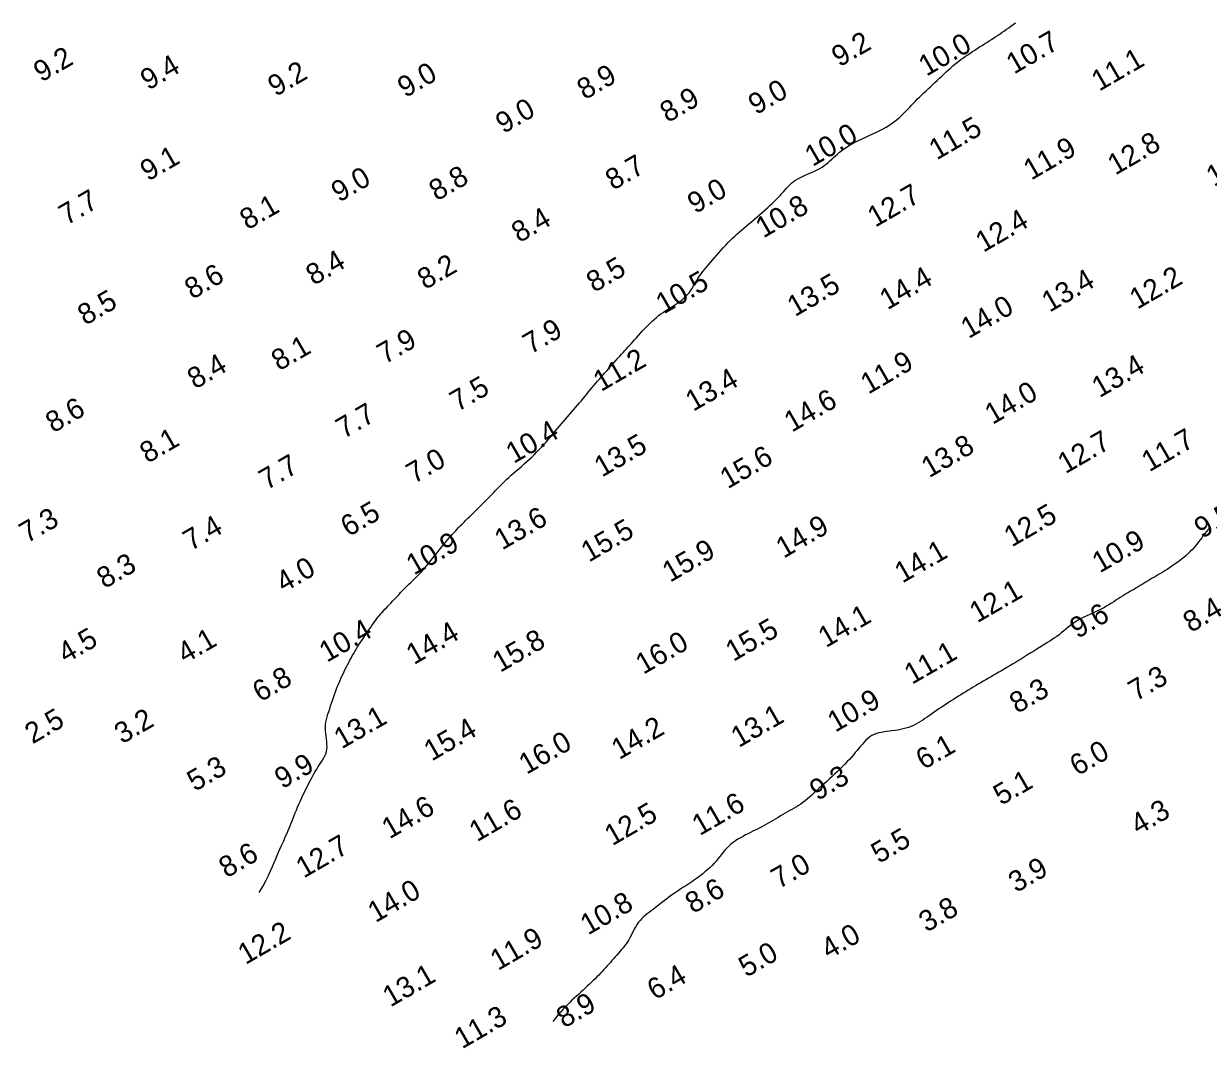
# Model space of a CAD drawing. Extents: x 3024098 to 3056816, y 418252 to 509144.
# Drawn here: x 3027843.8 to 3028128.6, y 419606 to 419852.3 of the extents above; entities that cross this region are included whole.
import ezdxf

# ---------------------------------------------------------------- set-up
doc = ezdxf.new("R2010")
doc.units = 0
doc.layers.add('V-CHAN-CONT-EL10', color=7, linetype='Continuous')
doc.layers.add('V-TOPO-SOUN-0911', color=7, linetype='Continuous')

msp = doc.modelspace()

# ---------------------------------------------------------------- linework, layer by layer
at = {"layer": 'V-CHAN-CONT-EL10'}
for points in [[(3027900.39, 419643.43), (3027901.24, 419644.92), (3027901.97, 419646.29), (3027902.6, 419647.54), (3027903.14, 419648.67), (3027903.6, 419649.71), (3027904.01, 419650.67), (3027904.38, 419651.56), (3027904.73, 419652.38), (3027905.06, 419653.16), (3027905.38, 419653.9), (3027905.69, 419654.6), (3027905.98, 419655.27), (3027906.27, 419655.91), (3027906.55, 419656.53), (3027906.82, 419657.14), (3027907.08, 419657.73), (3027907.33, 419658.33), (3027907.57, 419658.91), (3027907.81, 419659.51), (3027908.05, 419660.1), (3027908.29, 419660.71), (3027908.54, 419661.32), (3027908.79, 419661.95), (3027909.05, 419662.6), (3027909.33, 419663.27), (3027909.62, 419663.95), (3027909.93, 419664.66), (3027910.24, 419665.37), (3027910.57, 419666.09), (3027910.91, 419666.82), (3027911.25, 419667.56), (3027911.61, 419668.29), (3027911.98, 419669.03), (3027912.35, 419669.75), (3027912.72, 419670.47), (3027913.1, 419671.17), (3027913.48, 419671.85), (3027913.86, 419672.51), (3027914.23, 419673.13), (3027914.6, 419673.72), (3027914.97, 419674.28), (3027915.32, 419674.8), (3027915.64, 419675.3), (3027915.94, 419675.8), (3027916.19, 419676.29), (3027916.41, 419676.8), (3027916.56, 419677.32), (3027916.66, 419677.87), (3027916.7, 419678.46), (3027916.68, 419679.08), (3027916.62, 419679.73), (3027916.54, 419680.39), (3027916.45, 419681.07), (3027916.38, 419681.75), (3027916.32, 419682.43), (3027916.31, 419683.1), (3027916.35, 419683.76), (3027916.43, 419684.42), (3027916.56, 419685.06), (3027916.72, 419685.7), (3027916.91, 419686.34), (3027917.12, 419686.98), (3027917.34, 419687.64), (3027917.57, 419688.3), (3027917.81, 419688.97), (3027918.04, 419689.65), (3027918.28, 419690.34), (3027918.52, 419691.03), (3027918.76, 419691.71), (3027919, 419692.38), (3027919.25, 419693.04), (3027919.5, 419693.68), (3027919.76, 419694.3), (3027920.02, 419694.91), (3027920.28, 419695.49), (3027920.54, 419696.05), (3027920.81, 419696.61), (3027921.08, 419697.15), (3027921.36, 419697.69), (3027921.63, 419698.22), (3027921.9, 419698.74), (3027922.18, 419699.27), (3027922.47, 419699.8), (3027922.76, 419700.33), (3027923.06, 419700.86), (3027923.38, 419701.41), (3027923.71, 419701.96), (3027924.06, 419702.53), (3027924.43, 419703.12), (3027924.81, 419703.71), (3027925.2, 419704.31), (3027925.6, 419704.9), (3027925.99, 419705.48), (3027926.38, 419706.05), (3027926.76, 419706.6), (3027927.12, 419707.12), (3027927.46, 419707.61), (3027927.78, 419708.07), (3027928.09, 419708.5), (3027928.4, 419708.92), (3027928.69, 419709.31), (3027928.99, 419709.69), (3027929.29, 419710.07), (3027929.6, 419710.44), (3027929.93, 419710.8), (3027930.27, 419711.17), (3027930.62, 419711.54), (3027930.98, 419711.92), (3027931.34, 419712.29), (3027931.72, 419712.68), (3027932.09, 419713.07), (3027932.47, 419713.47), (3027932.85, 419713.87), (3027933.24, 419714.29), (3027933.62, 419714.7), (3027934.01, 419715.12), (3027934.4, 419715.54), (3027934.79, 419715.96), (3027935.19, 419716.38), (3027935.59, 419716.79), (3027935.99, 419717.18), (3027936.4, 419717.58), (3027936.81, 419717.97), (3027937.23, 419718.37), (3027937.65, 419718.78), (3027938.07, 419719.19), (3027938.5, 419719.63), (3027938.94, 419720.08), (3027939.38, 419720.56), (3027939.82, 419721.06), (3027940.26, 419721.57), (3027940.71, 419722.1), (3027941.15, 419722.64), (3027941.6, 419723.18), (3027942.04, 419723.73), (3027942.47, 419724.28), (3027942.9, 419724.81), (3027943.32, 419725.34), (3027943.74, 419725.87), (3027944.15, 419726.38), (3027944.55, 419726.88), (3027944.94, 419727.36), (3027945.33, 419727.83), (3027945.71, 419728.28), (3027946.08, 419728.72), (3027946.45, 419729.14), (3027946.82, 419729.55), (3027947.19, 419729.95), (3027947.56, 419730.35), (3027947.94, 419730.76), (3027948.34, 419731.17), (3027948.75, 419731.59), (3027949.19, 419732.03), (3027949.64, 419732.48), (3027950.1, 419732.94), (3027950.59, 419733.41), (3027951.08, 419733.9), (3027951.59, 419734.4), (3027952.11, 419734.92), (3027952.64, 419735.44), (3027953.17, 419735.97), (3027953.71, 419736.51), (3027954.25, 419737.05), (3027954.78, 419737.59), (3027955.3, 419738.12), (3027955.82, 419738.65), (3027956.31, 419739.16), (3027956.79, 419739.65), (3027957.24, 419740.12), (3027957.67, 419740.57), (3027958.1, 419741.01), (3027958.53, 419741.45), (3027958.96, 419741.89), (3027959.42, 419742.33), (3027959.9, 419742.79), (3027960.42, 419743.26), (3027960.98, 419743.75), (3027961.57, 419744.27), (3027962.19, 419744.8), (3027962.83, 419745.34), (3027963.48, 419745.9), (3027964.13, 419746.47), (3027964.78, 419747.04), (3027965.41, 419747.62), (3027966.02, 419748.2), (3027966.61, 419748.78), (3027967.17, 419749.36), (3027967.72, 419749.94), (3027968.26, 419750.52), (3027968.77, 419751.09), (3027969.28, 419751.66), (3027969.77, 419752.23), (3027970.25, 419752.79), (3027970.72, 419753.34), (3027971.19, 419753.9), (3027971.65, 419754.45), (3027972.11, 419755), (3027972.58, 419755.55), (3027973.04, 419756.1), (3027973.52, 419756.66), (3027974, 419757.22), (3027974.49, 419757.78), (3027974.98, 419758.35), (3027975.47, 419758.91), (3027975.96, 419759.48), (3027976.45, 419760.04), (3027976.93, 419760.6), (3027977.4, 419761.15), (3027977.85, 419761.69), (3027978.3, 419762.23), (3027978.73, 419762.76), (3027979.16, 419763.29), (3027979.59, 419763.81), (3027980.01, 419764.33), (3027980.44, 419764.84), (3027980.87, 419765.35), (3027981.3, 419765.86), (3027981.74, 419766.36), (3027982.18, 419766.87), (3027982.62, 419767.37), (3027983.07, 419767.87), (3027983.52, 419768.38), (3027983.97, 419768.88), (3027984.43, 419769.39), (3027984.88, 419769.89), (3027985.33, 419770.4), (3027985.78, 419770.9), (3027986.23, 419771.4), (3027986.66, 419771.89), (3027987.09, 419772.37), (3027987.5, 419772.84), (3027987.91, 419773.28), (3027988.3, 419773.72), (3027988.68, 419774.13), (3027989.05, 419774.55), (3027989.43, 419774.96), (3027989.81, 419775.39), (3027990.21, 419775.83), (3027990.64, 419776.29), (3027991.08, 419776.79), (3027991.56, 419777.32), (3027992.06, 419777.88), (3027992.59, 419778.45), (3027993.13, 419779.03), (3027993.68, 419779.61), (3027994.24, 419780.18), (3027994.8, 419780.72), (3027995.35, 419781.23), (3027995.9, 419781.7), (3027996.44, 419782.13), (3027996.97, 419782.53), (3027997.5, 419782.9), (3027998.02, 419783.25), (3027998.53, 419783.58), (3027999.05, 419783.91), (3027999.57, 419784.24), (3028000.08, 419784.57), (3028000.6, 419784.9), (3028001.1, 419785.24), (3028001.6, 419785.6), (3028002.07, 419785.96), (3028002.53, 419786.35), (3028002.96, 419786.76), (3028003.37, 419787.18), (3028003.74, 419787.64), (3028004.09, 419788.11), (3028004.41, 419788.6), (3028004.72, 419789.1), (3028005.02, 419789.6), (3028005.31, 419790.1), (3028005.6, 419790.59), (3028005.89, 419791.06), (3028006.19, 419791.52), (3028006.5, 419791.97), (3028006.83, 419792.41), (3028007.18, 419792.86), (3028007.55, 419793.31), (3028007.95, 419793.79), (3028008.37, 419794.29), (3028008.82, 419794.82), (3028009.3, 419795.39), (3028009.81, 419795.98), (3028010.35, 419796.6), (3028010.89, 419797.24), (3028011.45, 419797.87), (3028012.01, 419798.49), (3028012.57, 419799.1), (3028013.13, 419799.68), (3028013.67, 419800.22), (3028014.2, 419800.74), (3028014.73, 419801.23), (3028015.26, 419801.71), (3028015.8, 419802.18), (3028016.35, 419802.65), (3028016.92, 419803.14), (3028017.51, 419803.64), (3028018.12, 419804.16), (3028018.76, 419804.7), (3028019.41, 419805.26), (3028020.07, 419805.82), (3028020.72, 419806.39), (3028021.37, 419806.95), (3028022, 419807.51), (3028022.6, 419808.06), (3028023.17, 419808.59), (3028023.71, 419809.1), (3028024.23, 419809.6), (3028024.71, 419810.08), (3028025.18, 419810.55), (3028025.62, 419811.02), (3028026.04, 419811.46), (3028026.44, 419811.91), (3028026.83, 419812.34), (3028027.22, 419812.76), (3028027.6, 419813.17), (3028028, 419813.58), (3028028.42, 419813.96), (3028028.88, 419814.34), (3028029.37, 419814.7), (3028029.92, 419815.04), (3028030.52, 419815.36), (3028031.16, 419815.67), (3028031.84, 419815.97), (3028032.53, 419816.26), (3028033.23, 419816.56), (3028033.91, 419816.86), (3028034.57, 419817.17), (3028035.18, 419817.5), (3028035.75, 419817.84), (3028036.26, 419818.2), (3028036.74, 419818.58), (3028037.2, 419818.96), (3028037.64, 419819.36), (3028038.07, 419819.76), (3028038.51, 419820.17), (3028038.96, 419820.58), (3028039.43, 419820.98), (3028039.93, 419821.39), (3028040.46, 419821.79), (3028041.02, 419822.2), (3028041.63, 419822.6), (3028042.28, 419823.01), (3028042.97, 419823.41), (3028043.72, 419823.82), (3028044.52, 419824.22), (3028045.36, 419824.62), (3028046.22, 419825.03), (3028047.1, 419825.43), (3028047.97, 419825.83), (3028048.82, 419826.23), (3028049.64, 419826.63), (3028050.41, 419827.03), (3028051.12, 419827.42), (3028051.78, 419827.82), (3028052.39, 419828.22), (3028052.95, 419828.62), (3028053.48, 419829.03), (3028053.99, 419829.44), (3028054.47, 419829.87), (3028054.95, 419830.32), (3028055.42, 419830.78), (3028055.88, 419831.25), (3028056.35, 419831.73), (3028056.81, 419832.22), (3028057.28, 419832.72), (3028057.76, 419833.22), (3028058.24, 419833.72), (3028058.72, 419834.22), (3028059.22, 419834.71), (3028059.72, 419835.2), (3028060.24, 419835.69), (3028060.76, 419836.17), (3028061.28, 419836.67), (3028061.81, 419837.16), (3028062.35, 419837.66), (3028062.89, 419838.17), (3028063.43, 419838.68), (3028063.98, 419839.2), (3028064.52, 419839.72), (3028065.06, 419840.23), (3028065.6, 419840.74), (3028066.14, 419841.24), (3028066.67, 419841.71), (3028067.19, 419842.17), (3028067.7, 419842.6), (3028068.2, 419843), (3028068.71, 419843.39), (3028069.21, 419843.77), (3028069.72, 419844.14), (3028070.24, 419844.5), (3028070.77, 419844.86), (3028071.31, 419845.22), (3028071.87, 419845.59), (3028072.45, 419845.96), (3028073.03, 419846.34), (3028073.62, 419846.72), (3028074.21, 419847.09), (3028074.8, 419847.46), (3028075.37, 419847.83), (3028075.94, 419848.19), (3028076.48, 419848.54), (3028077.02, 419848.88), (3028077.54, 419849.22), (3028078.05, 419849.55), (3028078.56, 419849.89), (3028079.07, 419850.24), (3028079.58, 419850.59), (3028080.1, 419850.96), (3028080.62, 419851.34), (3028081.16, 419851.73), (3028081.7, 419852.14), (3028082.25, 419852.54)], [(3028128.97, 419731.23), (3028128.57, 419730.74), (3028128.17, 419730.25), (3028127.79, 419729.74), (3028127.4, 419729.24), (3028127.03, 419728.74), (3028126.66, 419728.25), (3028126.29, 419727.76), (3028125.91, 419727.28), (3028125.53, 419726.81), (3028125.13, 419726.34), (3028124.71, 419725.87), (3028124.26, 419725.4), (3028123.79, 419724.93), (3028123.28, 419724.47), (3028122.74, 419724.01), (3028122.18, 419723.56), (3028121.61, 419723.12), (3028121.02, 419722.69), (3028120.44, 419722.27), (3028119.85, 419721.87), (3028119.28, 419721.49), (3028118.73, 419721.14), (3028118.18, 419720.8), (3028117.66, 419720.48), (3028117.14, 419720.17), (3028116.63, 419719.87), (3028116.13, 419719.58), (3028115.64, 419719.29), (3028115.15, 419719), (3028114.66, 419718.71), (3028114.18, 419718.42), (3028113.69, 419718.12), (3028113.21, 419717.83), (3028112.73, 419717.53), (3028112.25, 419717.24), (3028111.77, 419716.96), (3028111.3, 419716.68), (3028110.83, 419716.41), (3028110.36, 419716.14), (3028109.89, 419715.87), (3028109.41, 419715.6), (3028108.94, 419715.32), (3028108.45, 419715.03), (3028107.96, 419714.73), (3028107.45, 419714.41), (3028106.94, 419714.07), (3028106.41, 419713.72), (3028105.86, 419713.36), (3028105.3, 419712.99), (3028104.72, 419712.62), (3028104.12, 419712.26), (3028103.5, 419711.9), (3028102.86, 419711.56), (3028102.19, 419711.23), (3028101.5, 419710.92), (3028100.8, 419710.61), (3028100.1, 419710.3), (3028099.39, 419709.98), (3028098.69, 419709.65), (3028098.01, 419709.3), (3028097.35, 419708.93), (3028096.71, 419708.53), (3028096.09, 419708.1), (3028095.5, 419707.66), (3028094.92, 419707.21), (3028094.36, 419706.75), (3028093.8, 419706.3), (3028093.25, 419705.85), (3028092.71, 419705.43), (3028092.17, 419705.03), (3028091.62, 419704.64), (3028091.06, 419704.27), (3028090.5, 419703.9), (3028089.91, 419703.53), (3028089.31, 419703.16), (3028088.68, 419702.78), (3028088.03, 419702.37), (3028087.35, 419701.95), (3028086.64, 419701.5), (3028085.91, 419701.05), (3028085.17, 419700.58), (3028084.43, 419700.11), (3028083.69, 419699.65), (3028082.95, 419699.19), (3028082.23, 419698.75), (3028081.53, 419698.32), (3028080.85, 419697.91), (3028080.18, 419697.51), (3028079.52, 419697.13), (3028078.88, 419696.75), (3028078.24, 419696.39), (3028077.61, 419696.02), (3028076.98, 419695.67), (3028076.36, 419695.31), (3028075.74, 419694.95), (3028075.11, 419694.59), (3028074.5, 419694.24), (3028073.88, 419693.88), (3028073.27, 419693.53), (3028072.66, 419693.17), (3028072.06, 419692.81), (3028071.46, 419692.45), (3028070.87, 419692.09), (3028070.29, 419691.73), (3028069.7, 419691.36), (3028069.11, 419691), (3028068.53, 419690.63), (3028067.94, 419690.26), (3028067.35, 419689.89), (3028066.76, 419689.51), (3028066.17, 419689.13), (3028065.57, 419688.74), (3028064.98, 419688.36), (3028064.39, 419687.97), (3028063.81, 419687.58), (3028063.23, 419687.19), (3028062.67, 419686.8), (3028062.11, 419686.41), (3028061.56, 419686.02), (3028061.02, 419685.64), (3028060.48, 419685.26), (3028059.94, 419684.9), (3028059.4, 419684.55), (3028058.84, 419684.22), (3028058.28, 419683.92), (3028057.7, 419683.64), (3028057.1, 419683.39), (3028056.5, 419683.16), (3028055.88, 419682.95), (3028055.25, 419682.77), (3028054.6, 419682.62), (3028053.96, 419682.48), (3028053.3, 419682.37), (3028052.63, 419682.29), (3028051.96, 419682.21), (3028051.3, 419682.14), (3028050.65, 419682.05), (3028050.01, 419681.95), (3028049.39, 419681.82), (3028048.79, 419681.66), (3028048.23, 419681.44), (3028047.71, 419681.17), (3028047.21, 419680.85), (3028046.74, 419680.48), (3028046.29, 419680.07), (3028045.86, 419679.62), (3028045.43, 419679.15), (3028045.01, 419678.66), (3028044.59, 419678.15), (3028044.16, 419677.63), (3028043.71, 419677.1), (3028043.26, 419676.57), (3028042.79, 419676.03), (3028042.3, 419675.47), (3028041.78, 419674.91), (3028041.24, 419674.34), (3028040.68, 419673.76), (3028040.08, 419673.17), (3028039.46, 419672.57), (3028038.82, 419671.97), (3028038.17, 419671.37), (3028037.51, 419670.77), (3028036.86, 419670.17), (3028036.22, 419669.59), (3028035.59, 419669.01), (3028034.98, 419668.45), (3028034.4, 419667.91), (3028033.83, 419667.38), (3028033.28, 419666.88), (3028032.73, 419666.4), (3028032.2, 419665.94), (3028031.67, 419665.51), (3028031.14, 419665.1), (3028030.62, 419664.73), (3028030.09, 419664.38), (3028029.56, 419664.05), (3028029.03, 419663.74), (3028028.5, 419663.44), (3028027.96, 419663.14), (3028027.42, 419662.83), (3028026.87, 419662.52), (3028026.31, 419662.19), (3028025.75, 419661.86), (3028025.19, 419661.52), (3028024.63, 419661.17), (3028024.06, 419660.83), (3028023.5, 419660.5), (3028022.94, 419660.17), (3028022.38, 419659.85), (3028021.83, 419659.55), (3028021.29, 419659.27), (3028020.74, 419658.99), (3028020.19, 419658.72), (3028019.64, 419658.44), (3028019.08, 419658.17), (3028018.51, 419657.89), (3028017.93, 419657.59), (3028017.33, 419657.29), (3028016.73, 419656.96), (3028016.12, 419656.62), (3028015.52, 419656.26), (3028014.93, 419655.88), (3028014.36, 419655.48), (3028013.82, 419655.05), (3028013.3, 419654.6), (3028012.82, 419654.13), (3028012.38, 419653.64), (3028011.95, 419653.13), (3028011.53, 419652.61), (3028011.12, 419652.08), (3028010.7, 419651.54), (3028010.26, 419651.01), (3028009.8, 419650.48), (3028009.31, 419649.97), (3028008.79, 419649.46), (3028008.23, 419648.96), (3028007.66, 419648.47), (3028007.05, 419647.98), (3028006.42, 419647.49), (3028005.77, 419647.01), (3028005.09, 419646.53), (3028004.4, 419646.05), (3028003.69, 419645.58), (3028002.98, 419645.1), (3028002.27, 419644.63), (3028001.56, 419644.16), (3028000.86, 419643.7), (3028000.18, 419643.24), (3027999.52, 419642.78), (3027998.9, 419642.33), (3027998.3, 419641.88), (3027997.73, 419641.45), (3027997.17, 419641.02), (3027996.64, 419640.6), (3027996.12, 419640.19), (3027995.61, 419639.79), (3027995.11, 419639.41), (3027994.62, 419639.04), (3027994.14, 419638.68), (3027993.67, 419638.31), (3027993.22, 419637.95), (3027992.78, 419637.57), (3027992.37, 419637.17), (3027991.98, 419636.76), (3027991.62, 419636.31), (3027991.28, 419635.83), (3027990.97, 419635.32), (3027990.67, 419634.79), (3027990.39, 419634.24), (3027990.11, 419633.7), (3027989.83, 419633.15), (3027989.54, 419632.6), (3027989.24, 419632.08), (3027988.93, 419631.57), (3027988.59, 419631.09), (3027988.24, 419630.62), (3027987.88, 419630.16), (3027987.51, 419629.72), (3027987.13, 419629.28), (3027986.75, 419628.85), (3027986.37, 419628.42), (3027985.98, 419627.98), (3027985.6, 419627.55), (3027985.22, 419627.11), (3027984.83, 419626.67), (3027984.44, 419626.23), (3027984.05, 419625.79), (3027983.65, 419625.36), (3027983.25, 419624.92), (3027982.85, 419624.48), (3027982.44, 419624.05), (3027982.02, 419623.61), (3027981.6, 419623.17), (3027981.16, 419622.73), (3027980.71, 419622.29), (3027980.25, 419621.84), (3027979.78, 419621.39), (3027979.29, 419620.93), (3027978.79, 419620.47), (3027978.28, 419620), (3027977.75, 419619.53), (3027977.22, 419619.04), (3027976.69, 419618.55), (3027976.15, 419618.05), (3027975.6, 419617.54), (3027975.06, 419617.01), (3027974.51, 419616.47), (3027973.95, 419615.9), (3027973.39, 419615.3), (3027972.81, 419614.67), (3027972.22, 419613.98), (3027971.62, 419613.25), (3027971, 419612.45)]]:
    msp.add_lwpolyline(points, dxfattribs=at)

# ---------------------------------------------------------------- texts
at = {"layer": 'V-TOPO-SOUN-0911'}
for s, p in [('9.2', (3028039.89, 419841.78)), ('10.7 ', (3028081.89, 419840.06)), ('10.0 ', (3028060.81, 419839.54)), ('9.2', (3027848, 419838.14)), ('9.4', (3027873.69, 419836.2)), ('11.1 ', (3028102.38, 419835.95)), ('9.2', (3027904.33, 419834.69)), ('9.0', (3027935.51, 419834.39)), ('8.9', (3027978.67, 419833.9)), ('8.9', (3027998.62, 419828.39)), ('9.0', (3028019.86, 419830.29)), ('9.0', (3027959.1, 419825.76)), ('10.0 ', (3028033.45, 419817.85)), ('11.5 ', (3028063.31, 419819.43)), ('11.9 ', (3028086.02, 419814.57)), ('12.8 ', (3028106.26, 419815.79)), ('9.1', (3027873.64, 419814.33)), ('12.1 ', (3028129.97, 419813.01)), ('8.7', (3027985.5, 419812.15)), ('9.0', (3027919.57, 419809.26)), ('8.8', (3027943.08, 419809.56)), ('9.0', (3028005.23, 419806.51)), ('12.7 ', (3028048.52, 419803.25)), ('7.7', (3027854.07, 419803.75)), ('8.1', (3027897.59, 419802.62)), ('10.8 ', (3028021.62, 419800.66)), ('8.4', (3027962.92, 419799.52)), ('12.4 ', (3028074.51, 419797.22)), ('8.4', (3027913.48, 419789.28)), ('8.2', (3027940.29, 419788.27)), ('8.5', (3027980.93, 419787.58)), ('8.6', (3027884.31, 419785.94)), ('14.4 ', (3028051.44, 419783.4)), ('12.2 ', (3028111.55, 419783.54)), ('10.5 ', (3027997.63, 419782.39)), ('13.5 ', (3028029.22, 419781.76)), ('13.4 ', (3028090.42, 419782.81)), ('8.5', (3027858.58, 419779.67)), ('14.0 ', (3028070.95, 419776.48)), ('7.9', (3027965.65, 419772.75)), ('8.1', (3027905.16, 419768.73)), ('7.9', (3027930.58, 419770.35)), ('11.2 ', (3027982.58, 419763.75)), ('11.9 ', (3028046.85, 419763.13)), ('8.4', (3027884.97, 419764.35)), ('13.4 ', (3028102.46, 419762.28)), ('7.5', (3027948.09, 419758.94)), ('13.4 ', (3028004.76, 419758.99)), ('14.0 ', (3028076.72, 419755.84)), ('8.6', (3027850.88, 419753.82)), ('14.6 ', (3028028.47, 419753.98)), ('7.7', (3027920.7, 419752.44)), ('10.4 ', (3027961.58, 419746.46)), ('8.1', (3027873.54, 419746.52)), ('13.5 ', (3027982.8, 419743.18)), ('12.7 ', (3028094.26, 419744)), ('11.7 ', (3028114.43, 419744.46)), ('15.6 ', (3028013.05, 419740.37)), ('13.8 ', (3028061.48, 419743.02)), ('7.7', (3027902.2, 419740.1)), ('7.0', (3027937.61, 419741.61)), ('6.5', (3027921.84, 419728.85)), ('12.5 ', (3028081.35, 419726.38)), ('9.5', (3028127.09, 419728.42)), ('7.3', (3027844.55, 419727.31)), ('7.4', (3027883.95, 419725.47)), ('13.6 ', (3027958.82, 419725.67)), ('14.9 ', (3028026.51, 419723.69)), ('15.5 ', (3027979.65, 419722.74)), ('10.9 ', (3027937.6, 419719.62)), ('15.9 ', (3027999.18, 419717.89)), ('14.1 ', (3028055.03, 419717.7)), ('10.9 ', (3028102.52, 419720.15)), ('8.3', (3027863.19, 419716.38)), ('4.0', (3027906.28, 419715.46)), ('12.1 ', (3028073.05, 419708.16)), ('8.4', (3028124.41, 419705.82)), ('14.1 ', (3028036.66, 419702.19)), ('9.6', (3028097.17, 419704.38)), ('10.4 ', (3027916.67, 419698.66)), ('14.4 ', (3027937.6, 419698.1)), ('15.5 ', (3028014.39, 419698.86)), ('4.5', (3027853.89, 419698.44)), ('4.1', (3027882.53, 419698.39)), ('15.8 ', (3027958.33, 419696.23)), ('16.0 ', (3027992.76, 419695.77)), ('11.1 ', (3028057.36, 419693.36)), ('6.8', (3027900.65, 419689.12)), ('7.3', (3028111.22, 419689.35)), ('8.3', (3028082.67, 419686.36)), ('10.9 ', (3028038.91, 419681.86)), ('13.1 ', (3027920.22, 419677.84)), ('13.1 ', (3028015.7, 419678.17)), ('2.5', (3027845.89, 419679.05)), ('3.2', (3027867.42, 419679.05)), ('15.4 ', (3027941.86, 419674.91)), ('14.2 ', (3027986.94, 419675.27)), ('16.0 ', (3027964.68, 419671.72)), ('6.1', (3028060.15, 419672.86)), ('6.0', (3028097.16, 419671.37)), ('9.9', (3027905.94, 419668.25)), ('5.3', (3027884.91, 419667.63)), ('9.3', (3028034.61, 419665.4)), ('5.1', (3028078.79, 419664.27)), ('14.6 ', (3027931.72, 419656.21)), ('11.6 ', (3027952.75, 419655.52)), ('12.5 ', (3027985.29, 419654.57)), ('11.6 ', (3028006.33, 419657)), ('4.3', (3028111.78, 419657.2)), ('12.7 ', (3027911.09, 419646.79)), ('5.5', (3028049.4, 419650.31)), ('8.6', (3027892.55, 419646.84)), ('7.0', (3028025.34, 419644.2)), ('3.9', (3028082.41, 419643.29)), ('14.0 ', (3027928.36, 419636.09)), ('8.6', (3028004.69, 419638.27)), ('10.8 ', (3027979.46, 419633.11)), ('3.8', (3028060.86, 419633.77)), ('12.2 ', (3027897.11, 419626.02)), ('11.9 ', (3027957.81, 419624.58)), ('4.0', (3028037.35, 419627.31)), ('5.0', (3028017.53, 419622.94)), ('13.1 ', (3027931.94, 419615.8)), ('6.4', (3027995.54, 419617.5)), ('8.9', (3027973.72, 419610.74)), ('11.3 ', (3027949.18, 419605.75))]:
    msp.add_text(s, height=5, rotation=30, dxfattribs=at).set_placement(p)

doc.saveas('drawing.dxf')
